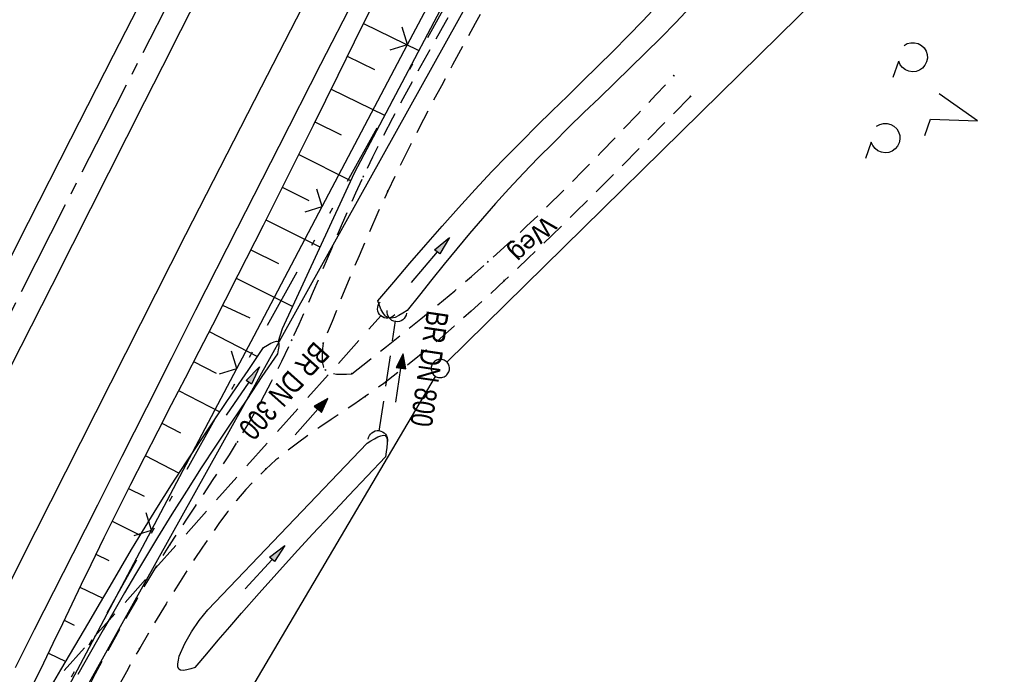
# Model space of a CAD drawing. Extents: x 510526 to 513920, y 467229 to 478797.
# Tile 399 of 467: x 512581 to 512662, y 476541 to 476594. Entities that reach past the tile are written whole.
import ezdxf

# ---------------------------------------------------------------- set-up
doc = ezdxf.new("R2010")
doc.units = 0
doc.header["$LTSCALE"] = 10
doc.header["$MEASUREMENT"] = 0
for name, pattern in [('ACHSE', [5.5, 4, -0.5, 0.5, -0.5]), ('AUSGEZOGEN', [0]), ('LT00', [0]), ('LT09', [0.54, 0.2, -0.1, 0.02, -0.1, 0.02, -0.1]), ('LT11', [0.3, 0.2, -0.1]), ('STRICHLINIE2', [0.375, 0.25, -0.125])]:
    doc.linetypes.add(name, pattern=pattern)
doc.layers.get('0').update_dxf_attribs({"linetype": 'LT00'})
for name, color, linetype in [('-AX-020', 250, 'ACHSE'), ('-Halt-Pfeil', 4, 'LT00'), ('-Haltung', 182, 'STRICHLINIE2'), ('-Haltungsbeschriftung', 182, 'LT00'), ('DFK_AB_L', 21, 'LT00'), ('DFK_GZPKT', 250, 'LT00'), ('DFK_KATASTER', 250, 'LT00'), ('DFK_NUTZUNG', 250, 'LT00'), ('FELDWEG_TEXT', 1, 'Continuous'), ('GEMARKUNGSGRENZE', 3, 'LT09'), ('GRENZNAME', 250, 'Continuous'), ('PFEIL', 140, 'AUSGEZOGEN'), ('V88_AFBR_BAB', 250, 'LT00'), ('V88_BOESCH', 250, 'LT00'), ('V88_BOSCHUNG', 250, 'LT00'), ('V88_FELDWEG', 250, 'LT11'), ('V88_GRABEN', 250, 'LT00'), ('V88_LD_MARK', 250, 'LT00'), ('V88_UK_DURCH', 182, 'LT00'), ('V88_ZAUN', 40, 'LT00')]:
    doc.layers.add(name, color=color, linetype=linetype)
doc.styles.add('Beschrift', font='ARIAL.TTF')
doc.styles.add('Haltungsbeschriftung', font='ARIAL.TTF', dxfattribs={"width": 0.75})
doc.styles.add('UNIR-H', font='unir_h.shx', dxfattribs={"width": 0.8})

# ---------------------------------------------------------------- blocks, each defined once
blk = doc.blocks.new('SYMB7010')
at = {"color": 0, "linetype": 'ByBlock'}
for points in [[(-0.031408, 0.499213), (-0.093728, 0.49134), (-0.15457, 0.475719), (-0.212975, 0.452595), (-0.268021, 0.422333), (-0.31884, 0.385411), (-0.36463, 0.342411), (-0.40467, 0.29401), (-0.438329, 0.240973), (-0.465074, 0.184136), (-0.484486, 0.124395), (-0.496256, 0.062692), (-0.5002, 0)], [(-0.5002, 0), (-0.496256, -0.062692), (-0.484486, -0.124395), (-0.465075, -0.184136), (-0.438329, -0.240973), (-0.404671, -0.29401), (-0.36463, -0.342411), (-0.31884, -0.385411), (-0.268021, -0.422333), (-0.212975, -0.452595), (-0.154571, -0.475719), (-0.093728, -0.49134), (-0.031408, -0.499213), (0.031408, -0.499213)], [(0.5002, 0), (0.496256, 0.062692), (0.484485, 0.124395), (0.465074, 0.184136), (0.438329, 0.240973), (0.40467, 0.29401), (0.36463, 0.342411), (0.31884, 0.385411), (0.268021, 0.422333), (0.212975, 0.452595), (0.15457, 0.475719), (0.093728, 0.49134), (0.031408, 0.499213), (-0.031408, 0.499213)], [(0.031408, -0.499213), (0.093728, -0.491341), (0.15457, -0.475719), (0.212975, -0.452595), (0.268021, -0.422333), (0.31884, -0.385411), (0.36463, -0.342411), (0.404671, -0.294011), (0.438329, -0.240974), (0.465075, -0.184136), (0.484486, -0.124395), (0.496256, -0.062692), (0.500201, 0)]]:
    blk.add_lwpolyline(points, dxfattribs=at)
blk = doc.blocks.new('SYMB0011')
at = {"color": 0, "linetype": 'ByBlock'}
for p, q in [((0.5, 0), (-0.5, 0)), ((0, 0.5), (0, -0.5))]:
    blk.add_line(p, q, dxfattribs=at)
blk = doc.blocks.new('SYMB1107')
at = {"color": 0, "linetype": 'ByBlock'}
for points in [[(-0.2, 0), (-0.196157, 0.039018), (-0.184776, 0.076537), (-0.166294, 0.111114), (-0.141421, 0.141421), (-0.111114, 0.166294), (-0.076537, 0.184776), (-0.039018, 0.196157), (0, 0.2)], [(0, 0.2), (0.039018, 0.196157), (0.076537, 0.184776), (0.111114, 0.166294), (0.141421, 0.141421), (0.166294, 0.111114), (0.184776, 0.076537), (0.196157, 0.039018), (0.2, 0)]]:
    blk.add_lwpolyline(points, dxfattribs=at)
blk = doc.blocks.new('SYMB0024')
at = {"color": 0, "linetype": 'ByBlock'}
for p, q in [((-0.5, 0.5), (0, 0)), ((0, 0), (0.5, 0.5))]:
    blk.add_line(p, q, dxfattribs=at)
blk = doc.blocks.new('Pfreil3')
at = {"layer": 'PFEIL'}
blk.add_hatch(color=256, dxfattribs=at).paths.add_polyline_path([(-1.549, 0.273), (-1.549, -0.273), (0, 0)])
for p, q in [((-1.549, 0), (-4.831, 0)), ((-1.549, -0.273), (-1.549, 0.273)), ((-1.549, 0.273), (0, 0)), ((0, 0), (-1.549, -0.273))]:
    blk.add_line(p, q, dxfattribs=at)
blk = doc.blocks.new('SYMB7201')
at = {"color": 0, "linetype": 'ByBlock'}
for p, q in [((0, 0.385), (-0.11, 0.015)), ((-0.255, -0.385), (-0.115, -0.385)), ((0.445, -0.385), (0.585, -0.385))]:
    blk.add_line(p, q, dxfattribs=at)
for points in [[(0.25, 0.015), (0.11, 0.015), (0, 0.385)], [(-0.393816, -0.383308), (-0.416239, -0.362945), (-0.432849, -0.337617), (-0.442589, -0.308936), (-0.444836, -0.27873), (-0.439449, -0.248923), (-0.426769, -0.221415), (-0.407606, -0.197958), (-0.38318, -0.180047), (-0.355047, -0.168823), (-0.325, -0.165), (-0.294953, -0.168823), (-0.26682, -0.180047), (-0.242394, -0.197959), (-0.223231, -0.221415), (-0.210551, -0.248923), (-0.205164, -0.27873), (-0.207411, -0.308936), (-0.21715, -0.337617), (-0.233761, -0.362945), (-0.256184, -0.383308)], [(0.306185, -0.383308), (0.283761, -0.362945), (0.267151, -0.337617), (0.257411, -0.308936), (0.255164, -0.27873), (0.260552, -0.248923), (0.273231, -0.221415), (0.292394, -0.197958), (0.31682, -0.180047), (0.344953, -0.168823), (0.375, -0.165), (0.405047, -0.168823), (0.43318, -0.180047), (0.457606, -0.197959), (0.476769, -0.221415), (0.489449, -0.248923), (0.494836, -0.27873), (0.492589, -0.308936), (0.48285, -0.337617), (0.466239, -0.362945), (0.443816, -0.383308)]]:
    blk.add_lwpolyline(points, dxfattribs=at)
blk = doc.blocks.new('SYMB0070')
at = {"color": 0, "linetype": 'ByBlock'}
for p, q in [((-0.5, 0), (0.2, 0)), ((0.5, 0), (0.2, 0.1)), ((0.2, 0.1), (0.2, 0)), ((0.468, 0), (0.21, 0.086)), ((0.21, 0.086), (0.21, -0.086)), ((0.21, -0.086), (0.468, 0)), ((0.22, -0.072), (0.437, 0)), ((0.23, -0.058), (0.405, 0)), ((0.24, -0.045), (0.374, 0)), ((0.342, 0), (0.25, 0.031)), ((0.25, 0.031), (0.25, -0.031)), ((0.25, -0.031), (0.342, 0)), ((0.26, -0.017), (0.31, 0)), ((0.27, -0.003), (0.279, 0))]:
    blk.add_line(p, q, dxfattribs=at)
for points in [[(0.2, 0), (0.2, -0.1), (0.5, 0)], [(0.437, 0), (0.22, 0.072), (0.22, -0.072)], [(0.405, 0), (0.23, 0.058), (0.23, -0.058)], [(0.374, 0), (0.24, 0.045), (0.24, -0.045)], [(0.31, 0), (0.26, 0.017), (0.26, -0.017)], [(0.279, 0), (0.27, 0.003), (0.27, -0.003)]]:
    blk.add_lwpolyline(points, dxfattribs=at)

msp = doc.modelspace()

# ---------------------------------------------------------------- linework, layer by layer
at = {"layer": '-AX-020', "ltscale": 0.2, "flags": 128}
msp.add_lwpolyline([(513881.716, 478796.972), (513877.87, 478787.354), (513870.367, 478768.801), (513862.788, 478750.278), (513855.137, 478731.786), (513847.411, 478713.324), (513839.611, 478694.893), (513831.738, 478676.494), (513823.791, 478658.127), (513815.771, 478639.791), (513807.678, 478621.487), (513799.512, 478603.216), (513791.272, 478584.978), (513782.96, 478566.773), (513774.576, 478548.601), (513766.118, 478530.463), (513757.588, 478512.359), (513748.986, 478494.289), (513740.312, 478476.254), (513731.565, 478458.253), (513722.747, 478440.287), (513713.857, 478422.357), (513704.896, 478404.463), (513695.863, 478386.605), (513686.758, 478368.782), (513677.583, 478350.997), (513668.336, 478333.248), (513659.019, 478315.536), (513649.63, 478297.862), (513640.172, 478280.225), (513630.643, 478262.626), (513621.043, 478245.066), (513611.374, 478227.544), (513601.634, 478210.061), (513591.825, 478192.617), (513586.745, 478183.647), (513576.83, 478166.262), (513566.848, 478148.917), (513556.8, 478131.609), (513546.688, 478114.338), (513536.514, 478097.104), (513526.28, 478079.906), (513515.988, 478062.743), (513505.638, 478045.613), (513495.234, 478028.517), (513484.778, 478011.453), (513474.27, 477994.421), (513463.712, 477977.419), (513453.108, 477960.447), (513442.457, 477943.503), (513431.762, 477926.587), (513421.026, 477909.698), (513410.248, 477892.835), (513399.432, 477875.997), (513388.579, 477859.182), (513377.691, 477842.39), (513366.769, 477825.62), (513355.815, 477808.871), (513344.831, 477792.142), (513333.819, 477775.431), (513322.78, 477758.738), (513311.715, 477742.062), (513300.628, 477725.401), (513289.519, 477708.754), (513278.389, 477692.121), (513267.242, 477675.5), (513256.078, 477658.891), (513244.899, 477642.291), (513233.706, 477625.7), (513222.502, 477609.117), (513211.288, 477592.542), (513200.066, 477575.971), (513188.837, 477559.405), (513177.603, 477542.843), (513166.366, 477526.282), (513154.797, 477509.239), (513142.496, 477491.114), (513130.197, 477472.988), (513117.902, 477454.859), (513105.613, 477436.726), (513093.333, 477418.587), (513081.064, 477400.44), (513068.808, 477382.285), (513056.567, 477364.119), (513044.344, 477345.942), (513032.141, 477327.752), (513019.958, 477309.547), (513007.8, 477291.325), (512995.668, 477273.087), (512983.565, 477254.83), (512971.492, 477236.552), (512959.452, 477218.253), (512947.447, 477199.931), (512935.479, 477181.584), (512923.551, 477163.212), (512911.665, 477144.812), (512899.822, 477126.385), (512888.026, 477107.927), (512876.279, 477089.439), (512864.582, 477070.918), (512852.939, 477052.364), (512841.352, 477033.775), (512829.822, 477015.15), (512818.352, 476996.488), (512806.945, 476977.787), (512795.603, 476959.048), (512789.644, 476949.141), (512778.405, 476930.339), (512767.236, 476911.496), (512756.135, 476892.613), (512745.103, 476873.688), (512734.14, 476854.724), (512723.246, 476835.72), (512712.422, 476816.676), (512701.668, 476797.593), (512690.983, 476778.471), (512680.369, 476759.309), (512669.824, 476740.11), (512659.35, 476720.871), (512648.946, 476701.595), (512638.612, 476682.281), (512628.349, 476662.929), (512618.157, 476643.54), (512608.036, 476624.113), (512597.985, 476604.65), (512588.006, 476585.15), (512578.098, 476565.614), (512568.261, 476546.042), (512558.497, 476526.434), (512548.803, 476506.791), (512539.182, 476487.112), (512529.632, 476467.399), (512520.155, 476447.65), (512510.749, 476427.867), (512501.416, 476408.05), (512492.156, 476388.199), (512482.968, 476368.314), (512473.852, 476348.396), (512464.81, 476328.445), (512455.84, 476308.46), (512446.944, 476288.443), (512438.12, 476268.394), (512429.37, 476248.313), (512420.694, 476228.2), (512412.09, 476208.055), (512403.561, 476187.879), (512395.105, 476167.672), (512386.723, 476147.434), (512378.415, 476127.166), (512370.181, 476106.867), (512362.021, 476086.539), (512353.936, 476066.181), (512345.925, 476045.794), (512337.988, 476025.377), (512330.127, 476004.932), (512322.339, 475984.458), (512314.627, 475963.955), (512306.989, 475943.425), (512299.427, 475922.867), (512291.94, 475902.281), (512284.528, 475881.669), (512277.191, 475861.029), (512269.93, 475840.362), (512262.744, 475819.67), (512255.634, 475798.951), (512248.599, 475778.206), (512241.641, 475757.436), (512234.758, 475736.641), (512227.951, 475715.82), (512221.221, 475694.975), (512214.566, 475674.105), (512207.988, 475653.211), (512201.487, 475632.294), (512200.128, 475627.887), (512194.281, 475608.791), (512188.5, 475589.674), (512182.785, 475570.538), (512177.137, 475551.381), (512171.56, 475532.204), (512166.053, 475513.007), (512160.618, 475493.788), (512155.257, 475474.55), (512149.971, 475455.29), (512148.09, 475448.361), (512142.908, 475429.074), (512137.804, 475409.765), (512132.778, 475390.436), (512127.829, 475371.088), (512122.957, 475351.719), (512118.163, 475332.332), (512113.447, 475312.925), (512108.808, 475293.499), (512104.247, 475274.055), (512099.765, 475254.593), (512095.36, 475235.113), (512091.033, 475215.616), (512086.785, 475196.101), (512082.614, 475176.57), (512078.522, 475157.022), (512074.508, 475137.458), (512070.573, 475117.878), (512066.716, 475098.282), (512063.238, 475080.246), (512059.532, 475060.621), (512055.901, 475040.983), (512052.344, 475021.33), (512048.857, 475001.665), (512045.438, 474981.988), (512042.084, 474962.3), (512038.794, 474942.602), (512035.562, 474922.893), (512032.388, 474903.175), (512029.269, 474883.449), (512026.201, 474863.714), (512023.183, 474843.972), (512020.21, 474824.222), (512017.282, 474804.467), (512014.394, 474784.705), (512011.544, 474764.937), (512008.73, 474745.165), (512005.949, 474725.388), (512003.198, 474705.607), (512000.474, 474685.821), (511997.775, 474666.033), (511995.098, 474646.242), (511992.439, 474626.448), (511989.798, 474606.651), (511987.169, 474586.854), (511984.552, 474567.054), (511981.943, 474547.253), (511979.34, 474527.452), (511976.744, 474507.689), (511975.127, 474495.377), (511973.477, 474482.815), (511971.825, 474470.254), (511970.169, 474457.693), (511968.506, 474445.133), (511966.835, 474432.574), (511965.154, 474420.016), (511963.46, 474407.46), (511961.752, 474394.906), (511960.027, 474382.355), (511958.283, 474369.806), (511956.518, 474357.259), (511954.73, 474344.717), (511952.918, 474332.177), (511951.078, 474319.642), (511949.209, 474307.111), (511947.309, 474294.584), (511945.376, 474282.063), (511943.407, 474269.547), (511941.4, 474257.038), (511939.355, 474244.534), (511937.267, 474232.038), (511935.137, 474219.549), (511932.96, 474207.067), (511930.736, 474194.594), (511928.462, 474182.131), (511926.136, 474169.676), (511923.757, 474157.232), (511921.321, 474144.799), (511918.829, 474132.377), (511916.276, 474119.967), (511913.661, 474107.57), (511910.982, 474095.187), (511908.238, 474082.818), (511905.425, 474070.464), (511902.544, 474058.127), (511899.59, 474045.806), (511896.562, 474033.504), (511893.47, 474021.261), (511890.29, 474008.997), (511887.033, 473996.753), (511883.699, 473984.53), (511880.287, 473972.328), (511876.798, 473960.148), (511873.233, 473947.991), (511869.591, 473935.856), (511865.873, 473923.745), (511862.077, 473911.656), (511858.206, 473899.593), (511854.259, 473887.554), (511850.236, 473875.54), (511846.136, 473863.552), (511841.962, 473851.59), (511837.711, 473839.654), (511833.386, 473827.746), (511828.985, 473815.865), (511824.51, 473804.012), (511819.96, 473792.188), (511815.335, 473780.392), (511810.636, 473768.626), (511805.863, 473756.89), (511801.015, 473745.185), (511796.094, 473733.51), (511791.099, 473721.866), (511786.031, 473710.255), (511780.889, 473698.675), (511775.675, 473687.128), (511770.388, 473675.615), (511765.028, 473664.135), (511759.596, 473652.689), (511754.091, 473641.278), (511748.515, 473629.901), (511742.867, 473618.56), (511737.147, 473607.255), (511731.356, 473595.986), (511725.494, 473584.754), (511719.562, 473573.559), (511713.558, 473562.402), (511707.485, 473551.283), (511701.341, 473540.203), (511695.128, 473529.162), (511688.845, 473518.159), (511682.492, 473507.198), (511676.07, 473496.276), (511669.58, 473485.395), (511663.021, 473474.555), (511656.394, 473463.757), (511649.699, 473453.001), (511642.935, 473442.288), (511636.105, 473431.617), (511629.207, 473420.99), (511622.242, 473410.406), (511615.211, 473399.867), (511608.113, 473389.372), (511600.949, 473378.922), (511593.719, 473368.518), (511586.423, 473358.16), (511579.062, 473347.848), (511571.637, 473337.582), (511564.147, 473327.364), (511556.592, 473317.193), (511548.973, 473307.07), (511541.291, 473296.996), (511533.545, 473286.969), (511525.735, 473276.993), (511517.863, 473267.066), (511509.929, 473257.188), (511501.932, 473247.361), (511493.873, 473237.584), (511485.753, 473227.859), (511477.572, 473218.186), (511475.548, 473215.811), (511467.291, 473206.202), (511458.976, 473196.642), (511450.605, 473187.132), (511442.182, 473177.667), (511433.709, 473168.249), (511425.188, 473158.872), (511416.622, 473149.537), (511408.014, 473140.241), (511399.365, 473130.982), (511390.679, 473121.758), (511381.958, 473112.568), (511373.205, 473103.409), (511364.421, 473094.278), (511355.61, 473085.175), (511346.772, 473076.096), (511337.912, 473067.039), (511329.031, 473058.003), (511320.132, 473048.986), (511311.216, 473039.984), (511302.286, 473030.997), (511293.345, 473022.02), (511284.394, 473013.053), (511275.436, 473004.094), (511266.473, 472995.139), (511255.909, 472984.591), (511236.789, 472965.502), (511230.177, 472958.9), (511223.567, 472952.294), (511216.964, 472945.683), (511210.368, 472939.063), (511203.785, 472932.433), (511197.215, 472925.788), (511190.663, 472919.125), (511184.131, 472912.443), (511177.622, 472905.739), (511171.139, 472899.01), (511164.685, 472892.252), (511158.263, 472885.464), (511151.877, 472878.643), (511145.529, 472871.786), (511139.222, 472864.891), (511132.96, 472857.955), (511126.746, 472850.976), (511120.583, 472843.952), (511114.476, 472836.881), (511109.32, 472830.82), (511103.322, 472823.655), (511097.386, 472816.438), (511091.511, 472809.171), (511085.699, 472801.854), (511079.95, 472794.488), (511074.265, 472787.072), (511068.642, 472779.609), (511063.084, 472772.097), (511057.591, 472764.538), (511052.162, 472756.933), (511046.799, 472749.281), (511041.501, 472741.584), (511036.27, 472733.841), (511031.105, 472726.054), (511026.007, 472718.223), (511020.976, 472710.349), (511016.012, 472702.431), (511011.117, 472694.472), (511006.29, 472686.471), (511001.532, 472678.429), (510996.842, 472670.347), (510992.223, 472662.225), (510987.672, 472654.063), (510983.192, 472645.863), (510978.782, 472637.625), (510974.443, 472629.349), (510970.175, 472621.036), (510965.978, 472612.687), (510961.853, 472604.303), (510957.799, 472595.883), (510953.818, 472587.43), (510949.91, 472578.942), (510946.074, 472570.422), (510942.311, 472561.868), (510938.622, 472553.283), (510935.007, 472544.666), (510931.465, 472536.02), (510927.997, 472527.343), (510924.604, 472518.636), (510921.286, 472509.901), (510918.042, 472501.138), (510914.874, 472492.347), (510911.781, 472483.529), (510908.763, 472474.686), (510905.821, 472465.817), (510902.956, 472456.923), (510900.166, 472448.004), (510897.454, 472439.062), (510894.817, 472430.098), (510892.258, 472421.111), (510889.776, 472412.102), (510887.37, 472403.073), (510885.043, 472394.023), (510882.792, 472384.954), (510880.62, 472375.866), (510878.525, 472366.759), (510876.509, 472357.635), (510874.57, 472348.494), (510872.71, 472339.337), (510870.929, 472330.164), (510869.226, 472320.976), (510867.602, 472311.774), (510866.056, 472302.558), (510864.59, 472293.33), (510863.202, 472284.089), (510861.894, 472274.837), (510860.665, 472265.574), (510859.516, 472256.301), (510858.445, 472247.018), (510857.455, 472237.726), (510856.544, 472228.427), (510855.712, 472219.119), (510854.96, 472209.806), (510854.288, 472200.485), (510853.696, 472191.159), (510853.184, 472181.829), (510852.752, 472172.495), (510852.399, 472163.157), (510852.127, 472153.817), (510851.934, 472144.475), (510851.822, 472135.131), (510851.789, 472125.787), (510851.836, 472116.443), (510851.964, 472107.1), (510852.009, 472104.711), (510852.237, 472095.37), (510852.543, 472086.03), (510852.927, 472076.694), (510853.387, 472067.361), (510853.922, 472058.032), (510854.53, 472048.707), (510855.21, 472039.388), (510855.961, 472030.074), (510856.782, 472020.766), (510857.671, 472011.464), (510858.627, 472002.169), (510859.649, 471992.88), (510860.734, 471983.599), (510861.883, 471974.326), (510863.094, 471965.06), (510864.364, 471955.802), (510865.694, 471946.554), (510867.082, 471937.313), (510868.525, 471928.081), (510870.024, 471918.857), (510871.577, 471909.643), (510873.182, 471900.438), (510874.839, 471891.241), (510876.545, 471882.054), (510878.3, 471872.876), (510880.102, 471863.708), (510881.95, 471854.548), (510883.842, 471845.397), (510885.778, 471836.255), (510887.756, 471827.123), (510889.775, 471817.999), (510891.834, 471808.885), (510893.93, 471799.779), (510896.064, 471790.681), (510898.233, 471781.592), (510900.437, 471772.511), (510902.673, 471763.439), (510904.942, 471754.374), (510907.241, 471745.317), (510909.57, 471736.267), (510911.926, 471727.225), (510914.31, 471718.19), (510916.719, 471709.161), (510919.152, 471700.139), (510921.608, 471691.124), (510924.087, 471682.114), (510926.585, 471673.11), (510929.104, 471664.112), (510931.64, 471655.118), (510934.193, 471646.129), (510936.762, 471637.145), (510939.345, 471628.165), (510941.941, 471619.188), (510944.55, 471610.216), (510947.169, 471601.246), (510949.797, 471592.279), (510952.434, 471583.314), (510955.078, 471574.352), (510957.727, 471565.391), (510960.382, 471556.431), (510963.039, 471547.473), (510967.703, 471531.767), (510970.248, 471523.199), (510975.26, 471506.323), (510980.27, 471489.445), (510985.273, 471472.566), (510990.267, 471455.684), (510995.248, 471438.798), (511000.214, 471421.908), (511005.162, 471405.012), (511010.087, 471388.11), (511014.988, 471371.201), (511019.861, 471354.283), (511024.703, 471337.357), (511029.511, 471320.421), (511034.281, 471303.475), (511039.011, 471286.517), (511043.698, 471269.547), (511048.338, 471252.564), (511052.928, 471235.568), (511057.465, 471218.557), (511061.945, 471201.532), (511066.367, 471184.491), (511070.726, 471167.434), (511075.019, 471150.36), (511079.243, 471133.269), (511083.395, 471116.16), (511086.572, 471102.843), (511090.589, 471085.702), (511094.527, 471068.543), (511098.388, 471051.366), (511102.17, 471034.172), (511105.875, 471016.961), (511109.501, 470999.734), (511113.048, 470982.489), (511116.518, 470965.23), (511119.908, 470947.954), (511123.221, 470930.663), (511126.454, 470913.357), (511129.609, 470896.037), (511132.686, 470878.703), (511135.683, 470861.354), (511138.602, 470843.993), (511141.441, 470826.619), (511144.202, 470809.231), (511146.884, 470791.831), (511149.487, 470774.42), (511152.01, 470756.996), (511154.454, 470739.562), (511156.819, 470722.116), (511159.105, 470704.66), (511161.311, 470687.193), (511163.438, 470669.717), (511165.485, 470652.232), (511165.638, 470650.897), (511167.873, 470631.022), (511170.027, 470611.138), (511172.103, 470591.246), (511174.098, 470571.346), (511176.014, 470551.438), (511177.851, 470531.523), (511179.526, 470512.546), (511180.884, 470496.345), (511182.163, 470480.137), (511183.363, 470463.922), (511184.482, 470447.702), (511185.522, 470431.478), (511186.482, 470415.247), (511187.362, 470399.013), (511188.162, 470382.774), (511188.882, 470366.532), (511189.522, 470350.286), (511190.082, 470334.037), (511190.563, 470317.786), (511190.963, 470301.532), (511191.284, 470285.277), (511191.524, 470269.02), (511191.684, 470252.763), (511191.765, 470236.505), (511191.765, 470220.247), (511191.686, 470203.988), (511191.526, 470187.731), (511191.287, 470171.474), (511191.243, 470169.007), (511190.912, 470152.752), (511190.504, 470136.499), (511190.023, 470120.247), (511189.472, 470103.998), (511188.854, 470087.752), (511188.173, 470071.508), (511187.432, 470055.266), (511186.634, 470039.027), (511185.783, 470022.791), (511184.882, 470006.558), (511183.935, 469990.327), (511182.944, 469974.099), (511181.913, 469957.873), (511180.846, 469941.65), (511179.745, 469925.429), (511178.614, 469909.21), (511177.457, 469892.993), (511176.276, 469876.777), (511175.075, 469860.563), (511173.858, 469844.35), (511172.627, 469828.139), (511171.386, 469811.927), (511170.138, 469795.717), (511168.847, 469778.991), (511030.959, 467993.348), (511029.419, 467973.407), (511027.883, 467953.466), (511026.353, 467933.525), (511024.832, 467913.582), (511023.323, 467893.64), (511021.828, 467873.695), (511020.353, 467853.75), (511018.898, 467833.804), (511017.467, 467813.855), (511016.063, 467793.903), (511014.69, 467773.951), (511013.35, 467753.995), (511012.046, 467734.038), (511010.782, 467714.078), (511009.56, 467694.116), (511008.383, 467674.151), (511007.254, 467654.183), (511006.177, 467634.211), (511005.154, 467614.237), (511004.188, 467594.261), (511003.284, 467574.281), (511002.442, 467554.299), (511001.667, 467534.314), (511000.962, 467514.327), (511000.329, 467494.336), (510999.772, 467474.345), (510999.556, 467465.709), (510999.112, 467445.714), (510998.747, 467425.717), (510998.463, 467405.719), (510998.259, 467385.719), (510998.135, 467365.72), (510998.091, 467345.72), (510998.127, 467325.72), (510998.243, 467305.721), (510998.439, 467285.721), (510998.715, 467265.723), (510999.071, 467245.726), (510999.432, 467229.156)], dxfattribs=at)
at = {"layer": '-Haltung'}
for p, q in [((512579.798, 476535.232), (512610.778, 476569.946)), ((512610.613, 476560.444), (512611.947, 476569.482))]:
    msp.add_line(p, q, dxfattribs=at)
at = {"layer": 'DFK_AB_L'}
msp.add_line((512634.965, 476626.275), (512584.185, 476535.075), dxfattribs=at)
at = {"layer": 'DFK_KATASTER'}
for p, q in [((512616.145, 476566.116), (512657.165, 476606.434)), ((512576.941, 476500.106), (512615.229, 476564.944))]:
    msp.add_line(p, q, dxfattribs=at)
at = {"layer": 'GEMARKUNGSGRENZE', "ltscale": 2.5, "flags": 128}
msp.add_lwpolyline([(512293.257, 476712.052), (512348.09, 476737.796), (512371.783, 476752.191), (512408.68, 476783.801), (512455.441, 476817.706), (512519.615, 476885.047), (512566.779, 476947.336), (512587.11, 476967.259), (512610.385, 476990.056), (512643.458, 477013.577), (512665.355, 477019.758), (512738.72, 477049.297), (512738.99, 477019.086), (512739.252, 476992.813), (512744.893, 476991.756), (512768.614, 476987.278), (512769.092, 476987.319), (512777.276, 476981.672), (512787, 476972.858), (512793.073, 476957.981), (512807.533, 476945.1), (512822.526, 476938.933), (512824.402, 476934.299), (512796.549, 476911.861), (512790.137, 476900.652), (512672.431, 476693.04), (512634.028, 476627.675), (512582.478, 476535.092), (512548.415, 476458.949), (512546.863, 476455.288), (512492.583, 476342.249), (512447.696, 476236.741), (512445.748, 476232.406), (512395.202, 476115.896), (512387.923, 476094.992), (512385.787, 476088.818), (512379.737, 476057.071), (512363.301, 476018.741)], dxfattribs=at)
at = {"layer": 'V88_AFBR_BAB'}
for points in [[(512628.232, 476667.051), (512624.51, 476660.019), (512621.773, 476654.828), (512619.043, 476649.633), (512616.318, 476644.436), (512613.597, 476639.236), (512610.965, 476634.198), (512608.338, 476629.158), (512605.715, 476624.115), (512603.098, 476619.069), (512600.387, 476613.825), (512597.683, 476608.577), (512594.986, 476603.325), (512592.294, 476598.071), (512588.802, 476591.235), (512585.319, 476584.394), (512581.847, 476577.547), (512579.821, 476573.54)], [(512580.433, 476565.754), (512582.127, 476569.092), (512583.819, 476572.431), (512585.507, 476575.772), (512586.979, 476578.694), (512588.45, 476581.616), (512589.921, 476584.539), (512591.393, 476587.46), (512592.868, 476590.381), (512594.349, 476593.298), (512595.836, 476596.212)], [(512608.567, 476595.889), (512605.798, 476590.492), (512602.375, 476583.789), (512598.964, 476577.08), (512595.565, 476570.365), (512593.55, 476566.372), (512591.538, 476562.378), (512589.527, 476558.384), (512587.514, 476554.391), (512585.499, 476550.398), (512583.924, 476547.284), (512582.348, 476544.17), (512580.772, 476541.056)]]:
    msp.add_lwpolyline(points, dxfattribs=at)
at = {"layer": 'V88_BOESCH'}
for points in [[(512705.863, 476762.154), (512692.554, 476738.128), (512679.751, 476714.804), (512664.732, 476686.134), (512651.612, 476662.06), (512638.083, 476638.203), (512630.696, 476624.134), (512619.499, 476602.378), (512608.542, 476581.601), (512602.654, 476568.83), (512602.332, 476567.788)], [(512609.889, 476595.053), (512608.553, 476592.328), (512607.213, 476589.604), (512605.184, 476585.5), (512603.143, 476581.403), (512601.088, 476577.312), (512599.02, 476573.229), (512596.938, 476569.153), (512595.818, 476566.976), (512594.696, 476564.8), (512593.574, 476562.623), (512592.455, 476560.446), (512591.34, 476558.266), (512590.231, 476556.082), (512589.132, 476553.894), (512588.043, 476551.699), (512586.968, 476549.497), (512586.192, 476547.884), (512585.42, 476546.267), (512584.649, 476544.651), (512583.876, 476543.036), (512583.096, 476541.424), (512582.307, 476539.818)]]:
    msp.add_lwpolyline(points, dxfattribs=at)
at = {"layer": 'V88_BOSCHUNG'}
for p, q in [((512609.309, 476593.869), (512613.847, 476591.661)), ((512607.986, 476591.176), (512610.217, 476590.091)), ((512606.665, 476588.494), (512611.042, 476586.342)), ((512605.339, 476585.814), (512607.489, 476584.747)), ((512604.008, 476583.137), (512608.265, 476581)), ((512602.667, 476580.453), (512604.838, 476579.364)), ((512601.32, 476577.772), (512605.752, 476575.549)), ((512600.094, 476575.32), (512602.358, 476574.184)), ((512598.891, 476573.002), (512603.521, 476570.679)), ((512597.777, 476570.774), (512600.005, 476569.749)), ((512596.685, 476568.613), (512600.629, 476566.563)), ((512595.393, 476566.161), (512597.246, 476565.209)), ((512594.172, 476563.784), (512597.556, 476562.045)), ((512592.799, 476561.116), (512594.337, 476560.326)), ((512591.431, 476558.446), (512594.221, 476557.014)), ((512590.071, 476555.764), (512591.336, 476555.122)), ((512588.724, 476553.075), (512591.023, 476551.924)), ((512587.393, 476550.372), (512588.44, 476549.861)), ((512586.086, 476547.663), (512587.971, 476546.758)), ((512584.792, 476544.95), (512585.624, 476544.557)), ((512583.497, 476542.25), (512584.923, 476541.564))]:
    msp.add_line(p, q, dxfattribs=at)
at = {"layer": 'V88_FELDWEG', "flags": 128}
for points in [[(512467.572, 476277.87), (512467.747, 476278.259), (512468.771, 476280.546), (512469.785, 476282.837), (512470.877, 476285.337), (512471.958, 476287.843), (512473.03, 476290.352), (512474.095, 476292.865), (512475.156, 476295.379), (512476.214, 476297.894), (512477.273, 476300.409), (512478.334, 476302.923), (512479.401, 476305.434), (512480.474, 476307.943), (512481.659, 476310.684), (512482.853, 476313.421), (512484.054, 476316.155), (512485.261, 476318.887), (512486.47, 476321.617), (512487.68, 476324.347), (512488.89, 476327.078), (512490.095, 476329.81), (512491.296, 476332.544), (512492.489, 476335.282), (512493.465, 476337.539), (512494.436, 476339.797), (512495.407, 476342.056), (512496.378, 476344.315), (512497.354, 476346.572), (512498.336, 476348.825), (512499.326, 476351.075), (512500.329, 476353.32), (512501.345, 476355.558), (512502.369, 476357.771), (512503.407, 476359.978), (512504.459, 476362.179), (512505.52, 476364.375), (512506.591, 476366.566), (512508.108, 476369.641), (512509.636, 476372.711), (512511.174, 476375.776), (512512.718, 476378.838), (512514.266, 476381.898), (512515.816, 476384.957), (512517.312, 476387.911), (512518.806, 476390.866), (512520.296, 476393.823), (512521.778, 476396.784), (512523.251, 476399.75), (512524.714, 476402.72), (512526.162, 476405.697), (512527.595, 476408.682), (512528.847, 476411.327), (512530.088, 476413.978), (512531.32, 476416.633), (512532.544, 476419.292), (512533.764, 476421.952), (512534.982, 476424.614), (512536.2, 476427.276), (512537.419, 476429.937), (512538.644, 476432.595), (512541.701, 476439.153), (512544.801, 476445.691), (512547.946, 476452.208), (512551.136, 476458.705), (512552.234, 476460.915), (512553.333, 476463.125), (512554.431, 476465.335), (512555.525, 476467.547), (512556.61, 476469.763), (512557.684, 476471.984), (512558.742, 476474.212), (512559.783, 476476.448), (512560.801, 476478.693), (512561.851, 476481.077), (512562.875, 476483.471), (512563.878, 476485.875), (512564.863, 476488.287), (512565.833, 476490.706), (512566.791, 476493.13), (512567.74, 476495.558), (512568.684, 476497.989), (512569.626, 476500.42), (512570.569, 476502.852), (512571.517, 476505.281), (512572.648, 476508.151), (512573.792, 476511.014), (512574.953, 476513.871), (512576.132, 476516.72), (512577.334, 476519.559), (512578.56, 476522.387), (512579.813, 476525.202), (512581.096, 476528.005), (512582.599, 476531.183), (512584.145, 476534.34), (512585.735, 476537.476), (512587.371, 476540.588), (512589.053, 476543.676), (512589.9, 476545.19), (512590.762, 476546.695), (512591.641, 476548.19), (512592.541, 476549.673), (512593.464, 476551.14), (512594.151, 476552.199), (512594.848, 476553.251), (512595.551, 476554.299), (512596.255, 476555.347), (512596.956, 476556.396), (512597.651, 476557.449), (512598.335, 476558.509), (512599.003, 476559.579), (512599.968, 476561.2), (512600.892, 476562.845), (512601.777, 476564.511), (512602.626, 476566.198), (512603.44, 476567.901), (512604.05, 476569.235), (512604.645, 476570.575), (512605.228, 476571.92), (512605.803, 476573.268), (512606.375, 476574.618), (512606.947, 476575.967), (512607.523, 476577.314), (512608.108, 476578.657), (512608.704, 476579.994), (512609.316, 476581.324), (512610.091, 476582.936), (512610.892, 476584.536), (512611.715, 476586.126), (512612.558, 476587.706), (512613.415, 476589.28), (512614.284, 476590.847), (512615.16, 476592.412), (512616.04, 476593.974), (512616.92, 476595.537), (512617.797, 476597.102), (512618.667, 476598.67), (512619.526, 476600.243), (512620.37, 476601.824), (512621.314, 476603.643), (512622.238, 476605.472), (512623.144, 476607.31), (512624.036, 476609.155), (512624.918, 476611.005), (512625.792, 476612.859), (512626.661, 476614.715), (512627.53, 476616.571), (512628.402, 476618.426), (512629.279, 476620.278), (512630.165, 476622.126), (512631.063, 476623.968), (512632.242, 476626.329), (512633.445, 476628.679), (512634.67, 476631.017), (512635.914, 476633.345), (512637.175, 476635.664), (512638.452, 476637.974), (512639.791, 476640.365), (512641.142, 476642.75), (512642.502, 476645.129), (512643.868, 476647.504), (512645.239, 476649.877), (512646.611, 476652.249), (512647.982, 476654.622), (512649.349, 476656.996), (512650.711, 476659.374), (512652.064, 476661.756), (512653.741, 476664.742), (512655.402, 476667.736), (512657.05, 476670.737), (512658.688, 476673.744), (512660.317, 476676.756), (512661.94, 476679.771), (512663.559, 476682.789), (512665.175, 476685.808)], [(512667.083, 476684.438), (512665.446, 476681.474), (512663.807, 476678.511), (512662.165, 476675.549), (512660.518, 476672.591), (512658.864, 476669.636), (512657.203, 476666.685), (512655.532, 476663.741), (512653.849, 476660.802), (512652.479, 476658.429), (512651.102, 476656.06), (512649.722, 476653.692), (512648.34, 476651.325), (512646.959, 476648.958), (512645.582, 476646.589), (512644.21, 476644.217), (512642.846, 476641.839), (512641.493, 476639.456), (512640.152, 476637.066), (512638.879, 476634.762), (512637.621, 476632.449), (512636.381, 476630.126), (512635.161, 476627.793), (512633.963, 476625.449), (512632.789, 476623.093), (512631.885, 476621.237), (512630.994, 476619.375), (512630.113, 476617.507), (512629.239, 476615.637), (512628.368, 476613.764), (512627.498, 476611.891), (512626.625, 476610.02), (512625.747, 476608.151), (512624.86, 476606.287), (512623.961, 476604.428), (512623.048, 476602.576), (512622.117, 476600.733), (512621.224, 476599.01), (512620.317, 476597.294), (512619.399, 476595.584), (512618.475, 476593.877), (512617.548, 476592.171), (512616.622, 476590.465), (512615.7, 476588.757), (512614.788, 476587.044), (512613.889, 476585.326), (512613.006, 476583.6), (512612.144, 476581.863), (512611.307, 476580.116), (512610.499, 476578.361), (512609.716, 476576.595), (512608.952, 476574.82), (512608.205, 476573.036), (512607.47, 476571.247), (512606.743, 476569.454), (512606.02, 476567.66)], [(512608.37, 476565.157), (512609.787, 476566.278), (512611.201, 476567.401), (512612.612, 476568.528), (512614.015, 476569.664), (512615.41, 476570.809), (512616.793, 476571.966), (512618.163, 476573.138), (512619.518, 476574.327), (512621.114, 476575.772), (512622.687, 476577.243), (512624.239, 476578.736), (512625.774, 476580.248), (512627.294, 476581.778), (512628.801, 476583.321), (512630.298, 476584.876), (512631.787, 476586.439), (512633.271, 476588.007), (512634.752, 476589.579)], [(512636.117, 476587.891), (512634.237, 476585.977), (512632.355, 476584.067), (512630.468, 476582.161), (512628.573, 476580.263), (512626.669, 476578.375), (512624.752, 476576.499), (512622.821, 476574.638), (512620.873, 476572.795), (512619.513, 476571.531), (512618.141, 476570.281), (512616.753, 476569.048), (512615.346, 476567.837), (512613.917, 476566.651), (512612.463, 476565.495), (512610.981, 476564.372), (512609.467, 476563.286), (512608.538, 476562.649), (512607.602, 476562.022), (512606.665, 476561.397), (512605.731, 476560.768), (512604.807, 476560.129), (512603.899, 476559.475), (512603.011, 476558.797), (512602.149, 476558.092), (512601.319, 476557.351), (512600.483, 476556.528), (512599.684, 476555.665), (512598.92, 476554.766), (512598.184, 476553.839), (512597.474, 476552.887), (512596.786, 476551.916), (512596.115, 476550.933), (512595.457, 476549.942), (512594.286, 476548.13), (512593.146, 476546.308), (512592.036, 476544.473), (512590.956, 476542.622), (512589.889, 476540.727), (512588.85, 476538.815), (512587.837, 476536.887), (512586.847, 476534.945), (512585.878, 476532.992), (512584.929, 476531.028), (512583.998, 476529.056), (512583.081, 476527.076), (512581.81, 476524.272), (512580.562, 476521.458), (512579.337, 476518.635), (512578.131, 476515.805), (512576.943, 476512.967), (512575.771, 476510.123), (512574.611, 476507.274), (512573.463, 476504.42), (512572.394, 476501.74), (512571.329, 476499.057), (512570.267, 476496.373), (512569.204, 476493.69), (512568.136, 476491.008), (512567.062, 476488.33), (512565.978, 476485.655), (512564.882, 476482.986), (512563.77, 476480.323), (512562.639, 476477.668), (512561.397, 476474.815), (512560.131, 476471.973), (512558.844, 476469.139), (512557.537, 476466.315), (512556.212, 476463.499), (512554.87, 476460.69), (512553.514, 476457.889), (512552.218, 476455.243), (512550.914, 476452.602), (512549.604, 476449.963), (512548.29, 476447.327), (512546.977, 476444.69), (512545.665, 476442.053), (512544.36, 476439.412), (512543.062, 476436.768), (512541.776, 476434.119), (512540.503, 476431.463), (512539.397, 476429.12), (512538.3, 476426.773), (512537.212, 476424.421), (512536.129, 476422.067), (512535.049, 476419.712), (512533.968, 476417.356), (512532.885, 476415.002), (512531.797, 476412.65), (512530.702, 476410.302), (512529.596, 476407.959), (512528.309, 476405.271), (512527.008, 476402.589), (512525.696, 476399.913), (512524.375, 476397.241), (512523.049, 476394.571), (512521.72, 476391.903), (512520.392, 476389.234), (512519.067, 476386.564), (512517.748, 476383.891), (512516.468, 476381.277), (512515.195, 476378.66), (512513.926, 476376.041), (512512.661, 476373.42), (512511.397, 476370.798), (512510.133, 476368.177), (512508.866, 476365.557), (512507.775, 476363.307), (512506.683, 476361.057), (512505.593, 476358.807), (512504.507, 476356.554), (512503.428, 476354.298), (512501.121, 476349.396), (512498.859, 476344.473), (512496.642, 476339.529), (512494.473, 476334.565), (512493.308, 476331.845), (512492.155, 476329.12), (512491.012, 476326.392), (512489.875, 476323.66), (512488.743, 476320.927), (512487.612, 476318.193), (512486.48, 476315.459), (512485.344, 476312.727), (512484.203, 476309.998), (512483.052, 476307.272), (512481.696, 476304.099), (512480.327, 476300.932), (512478.945, 476297.77), (512477.552, 476294.613), (512476.149, 476291.46), (512474.739, 476288.31), (512473.322, 476285.163), (512471.9, 476282.018), (512470.617, 476279.188), (512469.511, 476276.749)], [(512606.02, 476567.66), (512605.971, 476567.217), (512605.935, 476566.788), (512605.927, 476566.386), (512605.96, 476566.022), (512606.049, 476565.711), (512606.208, 476565.466), (512606.443, 476565.296), (512606.746, 476565.191), (512607.105, 476565.137), (512607.504, 476565.123), (512607.93, 476565.134), (512608.37, 476565.157)]]:
    msp.add_lwpolyline(points, dxfattribs=at)
at = {"layer": 'V88_GRABEN'}
for points in [[(512610.484, 476571.134), (512611.794, 476572.673), (512613.108, 476574.209), (512614.429, 476575.738), (512615.759, 476577.258), (512617.104, 476578.766), (512618.466, 476580.257), (512619.848, 476581.73), (512621.062, 476582.988), (512622.29, 476584.232), (512623.53, 476585.466), (512624.776, 476586.694), (512626.027, 476587.918), (512627.277, 476589.141), (512628.525, 476590.368), (512629.765, 476591.601), (512630.996, 476592.843), (512632.212, 476594.097), (512633.411, 476595.368)], [(512636.109, 476595.22), (512634.9, 476593.949), (512633.672, 476592.695), (512632.428, 476591.455), (512631.174, 476590.225), (512629.912, 476589.001), (512628.647, 476587.78), (512627.383, 476586.559), (512626.124, 476585.332), (512624.874, 476584.098), (512623.637, 476582.852), (512622.417, 476581.59), (512621.218, 476580.309), (512620.13, 476579.105), (512619.062, 476577.883), (512618.009, 476576.648), (512616.97, 476575.4), (512615.941, 476574.142), (512614.921, 476572.877), (512613.906, 476571.607), (512612.893, 476570.334)], [(512612.893, 476570.334), (512612.555, 476570.118), (512612.224, 476569.926), (512611.909, 476569.782), (512611.618, 476569.71), (512611.359, 476569.733), (512611.136, 476569.869), (512610.945, 476570.101), (512610.778, 476570.405), (512610.627, 476570.757), (512610.484, 476571.134)], [(512583.368, 476538.937), (512584.518, 476540.88), (512585.667, 476542.824), (512586.811, 476544.771), (512587.684, 476546.265), (512588.555, 476547.76), (512589.43, 476549.253), (512590.311, 476550.741), (512591.204, 476552.223), (512592.39, 476554.142), (512593.598, 476556.048), (512594.825, 476557.942), (512596.068, 476559.825), (512597.324, 476561.701), (512598.59, 476563.571), (512599.862, 476565.438), (512601.137, 476567.302)], [(512601.137, 476567.302), (512601.446, 476567.495), (512601.737, 476567.664), (512601.993, 476567.785), (512602.197, 476567.834), (512602.332, 476567.788), (512602.385, 476567.637), (512602.378, 476567.401), (512602.329, 476567.109), (512602.26, 476566.789)], [(512602.26, 476566.789), (512601.003, 476564.925), (512599.749, 476563.06), (512598.5, 476561.191), (512597.26, 476559.318), (512596.031, 476557.437), (512594.816, 476555.548), (512593.617, 476553.648), (512592.438, 476551.736), (512591.531, 476550.232), (512590.635, 476548.721), (512589.75, 476547.204), (512588.872, 476545.682), (512588, 476544.156), (512586.962, 476542.327), (512585.926, 476540.495)], [(512609.609, 476559.458), (512609.917, 476559.652), (512610.215, 476559.831), (512610.493, 476559.979), (512610.74, 476560.082), (512610.948, 476560.125), (512611.105, 476560.091), (512611.211, 476559.961), (512611.259, 476559.744), (512611.262, 476559.458), (512611.23, 476559.12), (512611.176, 476558.748), (512611.11, 476558.358)], [(512594.22, 476542.017), (512594.678, 476543.038), (512595.224, 476544.015), (512595.853, 476544.94), (512596.561, 476545.807), (512609.609, 476559.458)], [(512595.527, 476541.074), (512596.471, 476542.193), (512597.418, 476543.31), (512598.368, 476544.424), (512599.325, 476545.533), (512600.76, 476547.17), (512602.211, 476548.793), (512603.674, 476550.405), (512605.148, 476552.007), (512606.631, 476553.601), (512608.121, 476555.19), (512609.614, 476556.775), (512611.11, 476558.358)], [(512595.527, 476541.074), (512595.183, 476540.97), (512594.857, 476540.886), (512594.569, 476540.841), (512594.337, 476540.856), (512594.18, 476540.95), (512594.11, 476541.132), (512594.109, 476541.387), (512594.153, 476541.69), (512594.22, 476542.017)]]:
    msp.add_lwpolyline(points, dxfattribs=at)
at = {"layer": 'V88_LD_MARK'}
msp.add_lwpolyline([(512690.708, 476757.456), (512684.099, 476745.425), (512677.516, 476733.379), (512670.958, 476721.319), (512664.426, 476709.245), (512657.918, 476697.158), (512651.486, 476685.155), (512645.079, 476673.14), (512638.696, 476661.112), (512632.339, 476649.07), (512626.007, 476637.015), (512619.701, 476624.946), (512613.421, 476612.863), (512607.169, 476600.767), (512600.945, 476588.656), (512594.748, 476576.531), (512588.581, 476564.391), (512582.442, 476552.237), (512575.43, 476538.262)], dxfattribs=at)
at = {"layer": 'V88_ZAUN'}
for p, q in [((512612.935, 476592.137), (512619.925, 476605.409)), ((512605.945, 476578.865), (512612.935, 476592.137)), ((512591.938, 476552.336), (512598.951, 476565.596)), ((512584.925, 476539.076), (512591.938, 476552.336))]:
    msp.add_line(p, q, dxfattribs=at)
msp.add_lwpolyline([(512598.951, 476565.596), (512600.364, 476568.269), (512605.945, 476578.865)], dxfattribs=at)

# ---------------------------------------------------------------- block references
at = {"layer": '-Halt-Pfeil', "yscale": 3.999999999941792, "zscale": 4}
for p, xscale, rotation in [((512612.269, 476564.817), 4.000000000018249, 81.602269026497), ((512605.055, 476561.649), 4.000000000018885, 48.25375902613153)]:
    msp.add_blockref('SYMB0070', p, dxfattribs=dict(at, xscale=xscale, rotation=rotation))
at = {"layer": 'DFK_GZPKT', "xscale": 1.499999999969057, "yscale": 1.5, "zscale": 1.5, "rotation": 251.2881100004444}
msp.add_blockref('SYMB7010', (512615.61, 476565.59), dxfattribs=at)
at = {"layer": 'DFK_NUTZUNG', "xscale": 10, "yscale": 10, "zscale": 10, "rotation": 251.28826}
msp.add_blockref('SYMB7201', (512655.979, 476587.111), dxfattribs=at)
at = {"layer": 'PFEIL'}
for p, rotation in [((512616.355, 476576.334), 49.8187470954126), ((512600.804, 476565.737), 55.60307988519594), ((512602.873, 476551.091), 47.65762488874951)]:
    msp.add_blockref('Pfreil3', p, dxfattribs=dict(at, rotation=rotation))
at = {"layer": 'V88_FELDWEG', "xscale": 0.09999999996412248, "yscale": 0.09999999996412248, "zscale": 0.1, "rotation": 239.9696990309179}
for p in [(512634.752, 476589.579), (512636.117, 476587.891), (512609.316, 476581.324), (512611.307, 476580.115), (512619.518, 476574.327), (512620.873, 476572.795), (512603.44, 476567.901), (512606.02, 476567.66), (512606.208, 476565.466), (512608.37, 476565.157), (512609.467, 476563.286), (512599.003, 476559.579), (512601.319, 476557.351), (512593.464, 476551.14), (512595.457, 476549.942), (512589.053, 476543.676), (512590.956, 476542.622)]:
    msp.add_blockref('SYMB0011', p, dxfattribs=at)
at = {"layer": 'V88_UK_DURCH', "zscale": 4}
for p, xscale, yscale, rotation in [((512611.278, 476570.505), 3.999999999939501, 3.999999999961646, 138.5257068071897), ((512612.056, 476570.224), 3.99999999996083, 3.999999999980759, 172.2835950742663), ((512610.503, 476559.702), 4.000000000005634, 3.999999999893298, 353.9670684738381)]:
    msp.add_blockref('SYMB1107', p, dxfattribs=dict(at, xscale=xscale, yscale=yscale, rotation=rotation))
at = {"layer": 'V88_ZAUN', "yscale": 2.100000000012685, "zscale": 2.1}
for p, xscale, rotation in [((512612.935, 476592.137), 2.099999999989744, 62.22592902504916), ((512605.945, 476578.865), 2.099999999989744, 62.22592902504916), ((512598.951, 476565.596), 2.100000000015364, 62.1279290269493), ((512591.938, 476552.336), 2.100000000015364, 62.1279290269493)]:
    msp.add_blockref('SYMB0024', p, dxfattribs=dict(at, xscale=xscale, rotation=rotation))

# ---------------------------------------------------------------- texts
at = {"layer": '-Haltungsbeschriftung', "style": 'Haltungsbeschriftung', "width": 0.75}
for s, rotation, p in [('BR DN 800', 261.60227, (512614.527, 476570.415)), ('BR DN 300', 228.25376, (512605.316, 476567.893))]:
    msp.add_text(s, height=1.8, rotation=rotation, dxfattribs=at).set_placement(p)
at = {"layer": 'FELDWEG_TEXT', "style": 'Beschrift'}
msp.add_text('Weg', height=1.5, rotation=224.4963, dxfattribs=at).set_placement((512624.207, 476578.2))
at = {"layer": 'GRENZNAME', "insert": (512694.617, 476540.65), "char_height": 5.6, "width": 89.36959, "attachment_point": 1, "rotation": 239.9697, "style": 'UNIR-H'}
msp.add_mtext('{\\W1;Gemarkung: Diendorf\\PStadt: Nabburg\\PLandkreis: Schwandorf}', dxfattribs=at)

doc.saveas('drawing.dxf')
